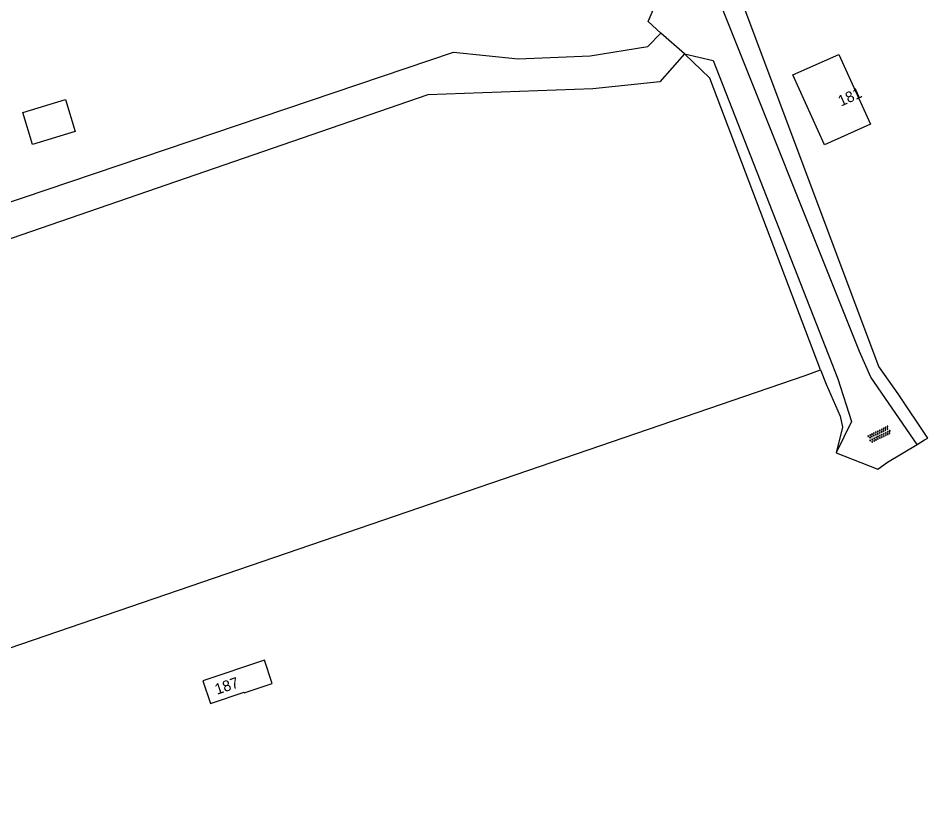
# Model space of a CAD drawing. Extents: x 126000 to 131009, y 393000 to 395500.
# Drawn here: x 129767.6 to 129851.5, y 394728 to 394800.4 of the extents above; entities that cross this region are included whole.
import ezdxf

# ---------------------------------------------------------------- set-up
doc = ezdxf.new("R2010")
doc.units = 0
for name, color, linetype in [('gg-afsc-hekwerk', 7, 'Continuous'), ('gg-anno-huisnummerreeks BGT', 7, 'Continuous'), ('gg-bbg-bijgebouw', 7, 'Continuous'), ('gg-bbg-hoofdgebouw', 7, 'Continuous'), ('gg-bbg-luifel en loopbrug', 7, 'Continuous'), ('gg-knt-onverhard', 7, 'Continuous'), ('gt-grn-groengrens', 7, 'Continuous'), ('gt-symb-overige verharding', 7, 'Continuous')]:
    doc.layers.add(name, color=color, linetype=linetype)

# ---------------------------------------------------------------- blocks, each defined once
blk = doc.blocks.new('gt0-OVH')
at = {"layer": 'gt-symb-overige verharding'}
for points in [[(-0.972, 0.298), (-0.967, 0.308), (-0.965, 0.319), (-0.966, 0.33), (-0.971, 0.34), (-0.978, 0.348), (-0.988, 0.353), (-0.999, 0.355), (-1.01, 0.354), (-1.02, 0.349), (-1.028, 0.342), (-1.033, 0.332), (-1.035, 0.321), (-1.034, 0.31), (-1.029, 0.3), (-1.022, 0.292), (-1.012, 0.287), (-1.001, 0.285), (-0.99, 0.286), (-0.98, 0.291)], [(-0.872, 0.106), (-0.867, 0.116), (-0.865, 0.126), (-0.866, 0.137), (-0.871, 0.147), (-0.878, 0.156), (-0.888, 0.161), (-0.899, 0.163), (-0.91, 0.162), (-0.92, 0.157), (-0.928, 0.15), (-0.933, 0.14), (-0.935, 0.129), (-0.934, 0.118), (-0.929, 0.108), (-0.922, 0.1), (-0.912, 0.095), (-0.901, 0.092), (-0.89, 0.094), (-0.88, 0.098)], [(-0.772, 0.298), (-0.767, 0.308), (-0.765, 0.319), (-0.766, 0.33), (-0.771, 0.34), (-0.778, 0.348), (-0.788, 0.353), (-0.799, 0.355), (-0.81, 0.354), (-0.82, 0.349), (-0.828, 0.342), (-0.833, 0.332), (-0.835, 0.321), (-0.834, 0.31), (-0.829, 0.3), (-0.822, 0.292), (-0.812, 0.287), (-0.801, 0.285), (-0.79, 0.286), (-0.78, 0.291)], [(-0.672, 0.106), (-0.667, 0.116), (-0.665, 0.126), (-0.666, 0.137), (-0.671, 0.147), (-0.678, 0.156), (-0.688, 0.161), (-0.699, 0.163), (-0.71, 0.162), (-0.72, 0.157), (-0.728, 0.15), (-0.733, 0.14), (-0.735, 0.129), (-0.734, 0.118), (-0.729, 0.108), (-0.722, 0.1), (-0.712, 0.095), (-0.701, 0.092), (-0.69, 0.094), (-0.68, 0.098)], [(-0.572, 0.298), (-0.567, 0.308), (-0.565, 0.319), (-0.566, 0.33), (-0.571, 0.34), (-0.578, 0.348), (-0.588, 0.353), (-0.599, 0.355), (-0.61, 0.354), (-0.62, 0.349), (-0.628, 0.342), (-0.633, 0.332), (-0.635, 0.321), (-0.634, 0.31), (-0.629, 0.3), (-0.622, 0.292), (-0.612, 0.287), (-0.601, 0.285), (-0.59, 0.286), (-0.58, 0.291)], [(-0.472, 0.106), (-0.467, 0.116), (-0.465, 0.126), (-0.466, 0.137), (-0.471, 0.147), (-0.478, 0.156), (-0.488, 0.161), (-0.499, 0.163), (-0.51, 0.162), (-0.52, 0.157), (-0.528, 0.15), (-0.533, 0.14), (-0.535, 0.129), (-0.534, 0.118), (-0.529, 0.108), (-0.522, 0.1), (-0.512, 0.095), (-0.501, 0.092), (-0.49, 0.094), (-0.48, 0.098)], [(-0.372, 0.298), (-0.367, 0.308), (-0.365, 0.319), (-0.366, 0.33), (-0.371, 0.34), (-0.378, 0.348), (-0.388, 0.353), (-0.399, 0.355), (-0.41, 0.354), (-0.42, 0.349), (-0.428, 0.342), (-0.433, 0.332), (-0.435, 0.321), (-0.434, 0.31), (-0.429, 0.3), (-0.422, 0.292), (-0.412, 0.287), (-0.401, 0.285), (-0.39, 0.286), (-0.38, 0.291)], [(-0.272, 0.106), (-0.267, 0.116), (-0.265, 0.126), (-0.266, 0.137), (-0.271, 0.147), (-0.278, 0.156), (-0.288, 0.161), (-0.299, 0.163), (-0.31, 0.162), (-0.32, 0.157), (-0.328, 0.15), (-0.333, 0.14), (-0.335, 0.129), (-0.334, 0.118), (-0.329, 0.108), (-0.322, 0.1), (-0.312, 0.095), (-0.301, 0.092), (-0.29, 0.094), (-0.28, 0.098)], [(-0.172, 0.298), (-0.167, 0.308), (-0.165, 0.319), (-0.166, 0.33), (-0.171, 0.34), (-0.178, 0.348), (-0.188, 0.353), (-0.199, 0.355), (-0.21, 0.354), (-0.22, 0.349), (-0.228, 0.342), (-0.233, 0.332), (-0.235, 0.321), (-0.234, 0.31), (-0.229, 0.3), (-0.222, 0.292), (-0.212, 0.287), (-0.201, 0.285), (-0.19, 0.286), (-0.18, 0.291)], [(-0.072, 0.106), (-0.067, 0.116), (-0.065, 0.126), (-0.066, 0.137), (-0.071, 0.147), (-0.078, 0.156), (-0.088, 0.161), (-0.099, 0.163), (-0.11, 0.162), (-0.12, 0.157), (-0.128, 0.15), (-0.133, 0.14), (-0.135, 0.129), (-0.134, 0.118), (-0.129, 0.108), (-0.122, 0.1), (-0.112, 0.095), (-0.101, 0.092), (-0.09, 0.094), (-0.08, 0.098)], [(0.028, 0.298), (0.033, 0.308), (0.035, 0.319), (0.034, 0.33), (0.029, 0.34), (0.022, 0.348), (0.012, 0.353), (0.001, 0.355), (-0.01, 0.354), (-0.02, 0.349), (-0.028, 0.342), (-0.033, 0.332), (-0.035, 0.321), (-0.034, 0.31), (-0.029, 0.3), (-0.022, 0.292), (-0.012, 0.287), (-0.001, 0.285), (0.01, 0.286), (0.02, 0.291)], [(0.128, 0.106), (0.133, 0.116), (0.135, 0.126), (0.134, 0.137), (0.129, 0.147), (0.122, 0.156), (0.112, 0.161), (0.101, 0.163), (0.09, 0.162), (0.08, 0.157), (0.072, 0.15), (0.067, 0.14), (0.065, 0.129), (0.066, 0.118), (0.071, 0.108), (0.078, 0.1), (0.088, 0.095), (0.099, 0.092), (0.11, 0.094), (0.12, 0.098)], [(0.228, 0.298), (0.233, 0.308), (0.235, 0.319), (0.234, 0.33), (0.229, 0.34), (0.222, 0.348), (0.212, 0.353), (0.201, 0.355), (0.19, 0.354), (0.18, 0.349), (0.172, 0.342), (0.167, 0.332), (0.165, 0.321), (0.166, 0.31), (0.171, 0.3), (0.178, 0.292), (0.188, 0.287), (0.199, 0.285), (0.21, 0.286), (0.22, 0.291)], [(0.328, 0.106), (0.333, 0.116), (0.335, 0.126), (0.334, 0.137), (0.329, 0.147), (0.322, 0.156), (0.312, 0.161), (0.301, 0.163), (0.29, 0.162), (0.28, 0.157), (0.272, 0.15), (0.267, 0.14), (0.265, 0.129), (0.266, 0.118), (0.271, 0.108), (0.278, 0.1), (0.288, 0.095), (0.299, 0.092), (0.31, 0.094), (0.32, 0.098)], [(0.428, 0.298), (0.433, 0.308), (0.435, 0.319), (0.434, 0.33), (0.429, 0.34), (0.422, 0.348), (0.412, 0.353), (0.401, 0.355), (0.39, 0.354), (0.38, 0.349), (0.372, 0.342), (0.367, 0.332), (0.365, 0.321), (0.366, 0.31), (0.371, 0.3), (0.378, 0.292), (0.388, 0.287), (0.399, 0.285), (0.41, 0.286), (0.42, 0.291)], [(0.528, 0.106), (0.533, 0.116), (0.535, 0.126), (0.534, 0.137), (0.529, 0.147), (0.522, 0.156), (0.512, 0.161), (0.501, 0.163), (0.49, 0.162), (0.48, 0.157), (0.472, 0.15), (0.467, 0.14), (0.465, 0.129), (0.466, 0.118), (0.471, 0.108), (0.478, 0.1), (0.488, 0.095), (0.499, 0.092), (0.51, 0.094), (0.52, 0.098)], [(0.628, 0.298), (0.633, 0.308), (0.635, 0.319), (0.634, 0.33), (0.629, 0.34), (0.622, 0.348), (0.612, 0.353), (0.601, 0.355), (0.59, 0.354), (0.58, 0.349), (0.572, 0.342), (0.567, 0.332), (0.565, 0.321), (0.566, 0.31), (0.571, 0.3), (0.578, 0.292), (0.588, 0.287), (0.599, 0.285), (0.61, 0.286), (0.62, 0.291)], [(0.728, 0.106), (0.733, 0.116), (0.735, 0.126), (0.734, 0.137), (0.729, 0.147), (0.722, 0.156), (0.712, 0.161), (0.701, 0.163), (0.69, 0.162), (0.68, 0.157), (0.672, 0.15), (0.667, 0.14), (0.665, 0.129), (0.666, 0.118), (0.671, 0.108), (0.678, 0.1), (0.688, 0.095), (0.699, 0.092), (0.71, 0.094), (0.72, 0.098)], [(0.828, 0.298), (0.833, 0.308), (0.835, 0.319), (0.834, 0.33), (0.829, 0.34), (0.822, 0.348), (0.812, 0.353), (0.801, 0.355), (0.79, 0.354), (0.78, 0.349), (0.772, 0.342), (0.767, 0.332), (0.765, 0.321), (0.766, 0.31), (0.771, 0.3), (0.778, 0.292), (0.788, 0.287), (0.799, 0.285), (0.81, 0.286), (0.82, 0.291)], [(0.928, 0.106), (0.933, 0.116), (0.935, 0.126), (0.934, 0.137), (0.929, 0.147), (0.922, 0.156), (0.912, 0.161), (0.901, 0.163), (0.89, 0.162), (0.88, 0.157), (0.872, 0.15), (0.867, 0.14), (0.865, 0.129), (0.866, 0.118), (0.871, 0.108), (0.878, 0.1), (0.888, 0.095), (0.899, 0.092), (0.91, 0.094), (0.92, 0.098)], [(1.028, 0.298), (1.033, 0.308), (1.035, 0.319), (1.034, 0.33), (1.029, 0.34), (1.022, 0.348), (1.012, 0.353), (1.001, 0.355), (0.99, 0.354), (0.98, 0.349), (0.972, 0.342), (0.967, 0.332), (0.965, 0.321), (0.966, 0.31), (0.971, 0.3), (0.978, 0.292), (0.988, 0.287), (0.999, 0.285), (1.01, 0.286), (1.02, 0.291)], [(-0.972, -0.142), (-0.967, -0.132), (-0.965, -0.121), (-0.966, -0.11), (-0.971, -0.1), (-0.978, -0.092), (-0.988, -0.087), (-0.999, -0.085), (-1.01, -0.086), (-1.02, -0.091), (-1.028, -0.098), (-1.033, -0.108), (-1.035, -0.119), (-1.034, -0.13), (-1.029, -0.14), (-1.022, -0.148), (-1.012, -0.153), (-1.001, -0.155), (-0.99, -0.154), (-0.98, -0.149)], [(-0.872, -0.334), (-0.867, -0.324), (-0.865, -0.314), (-0.866, -0.303), (-0.871, -0.293), (-0.878, -0.284), (-0.888, -0.279), (-0.899, -0.277), (-0.91, -0.278), (-0.92, -0.283), (-0.928, -0.29), (-0.933, -0.3), (-0.935, -0.311), (-0.934, -0.322), (-0.929, -0.332), (-0.922, -0.34), (-0.912, -0.345), (-0.901, -0.348), (-0.89, -0.346), (-0.88, -0.342)], [(-0.772, -0.142), (-0.767, -0.132), (-0.765, -0.121), (-0.766, -0.11), (-0.771, -0.1), (-0.778, -0.092), (-0.788, -0.087), (-0.799, -0.085), (-0.81, -0.086), (-0.82, -0.091), (-0.828, -0.098), (-0.833, -0.108), (-0.835, -0.119), (-0.834, -0.13), (-0.829, -0.14), (-0.822, -0.148), (-0.812, -0.153), (-0.801, -0.155), (-0.79, -0.154), (-0.78, -0.149)], [(-0.672, -0.334), (-0.667, -0.324), (-0.665, -0.314), (-0.666, -0.303), (-0.671, -0.293), (-0.678, -0.284), (-0.688, -0.279), (-0.699, -0.277), (-0.71, -0.278), (-0.72, -0.283), (-0.728, -0.29), (-0.733, -0.3), (-0.735, -0.311), (-0.734, -0.322), (-0.729, -0.332), (-0.722, -0.34), (-0.712, -0.345), (-0.701, -0.348), (-0.69, -0.346), (-0.68, -0.342)], [(-0.572, -0.142), (-0.567, -0.132), (-0.565, -0.121), (-0.566, -0.11), (-0.571, -0.1), (-0.578, -0.092), (-0.588, -0.087), (-0.599, -0.085), (-0.61, -0.086), (-0.62, -0.091), (-0.628, -0.098), (-0.633, -0.108), (-0.635, -0.119), (-0.634, -0.13), (-0.629, -0.14), (-0.622, -0.148), (-0.612, -0.153), (-0.601, -0.155), (-0.59, -0.154), (-0.58, -0.149)], [(-0.472, -0.334), (-0.467, -0.324), (-0.465, -0.314), (-0.466, -0.303), (-0.471, -0.293), (-0.478, -0.284), (-0.488, -0.279), (-0.499, -0.277), (-0.51, -0.278), (-0.52, -0.283), (-0.528, -0.29), (-0.533, -0.3), (-0.535, -0.311), (-0.534, -0.322), (-0.529, -0.332), (-0.522, -0.34), (-0.512, -0.345), (-0.501, -0.348), (-0.49, -0.346), (-0.48, -0.342)], [(-0.372, -0.142), (-0.367, -0.132), (-0.365, -0.121), (-0.366, -0.11), (-0.371, -0.1), (-0.378, -0.092), (-0.388, -0.087), (-0.399, -0.085), (-0.41, -0.086), (-0.42, -0.091), (-0.428, -0.098), (-0.433, -0.108), (-0.435, -0.119), (-0.434, -0.13), (-0.429, -0.14), (-0.422, -0.148), (-0.412, -0.153), (-0.401, -0.155), (-0.39, -0.154), (-0.38, -0.149)], [(-0.272, -0.334), (-0.267, -0.324), (-0.265, -0.314), (-0.266, -0.303), (-0.271, -0.293), (-0.278, -0.284), (-0.288, -0.279), (-0.299, -0.277), (-0.31, -0.278), (-0.32, -0.283), (-0.328, -0.29), (-0.333, -0.3), (-0.335, -0.311), (-0.334, -0.322), (-0.329, -0.332), (-0.322, -0.34), (-0.312, -0.345), (-0.301, -0.348), (-0.29, -0.346), (-0.28, -0.342)], [(-0.172, -0.142), (-0.167, -0.132), (-0.165, -0.121), (-0.166, -0.11), (-0.171, -0.1), (-0.178, -0.092), (-0.188, -0.087), (-0.199, -0.085), (-0.21, -0.086), (-0.22, -0.091), (-0.228, -0.098), (-0.233, -0.108), (-0.235, -0.119), (-0.234, -0.13), (-0.229, -0.14), (-0.222, -0.148), (-0.212, -0.153), (-0.201, -0.155), (-0.19, -0.154), (-0.18, -0.149)], [(-0.072, -0.334), (-0.067, -0.324), (-0.065, -0.314), (-0.066, -0.303), (-0.071, -0.293), (-0.078, -0.284), (-0.088, -0.279), (-0.099, -0.277), (-0.11, -0.278), (-0.12, -0.283), (-0.128, -0.29), (-0.133, -0.3), (-0.135, -0.311), (-0.134, -0.322), (-0.129, -0.332), (-0.122, -0.34), (-0.112, -0.345), (-0.101, -0.348), (-0.09, -0.346), (-0.08, -0.342)], [(0.028, -0.142), (0.033, -0.132), (0.035, -0.121), (0.034, -0.11), (0.029, -0.1), (0.022, -0.092), (0.012, -0.087), (0.001, -0.085), (-0.01, -0.086), (-0.02, -0.091), (-0.028, -0.098), (-0.033, -0.108), (-0.035, -0.119), (-0.034, -0.13), (-0.029, -0.14), (-0.022, -0.148), (-0.012, -0.153), (-0.001, -0.155), (0.01, -0.154), (0.02, -0.149)], [(0.128, -0.334), (0.133, -0.324), (0.135, -0.314), (0.134, -0.303), (0.129, -0.293), (0.122, -0.284), (0.112, -0.279), (0.101, -0.277), (0.09, -0.278), (0.08, -0.283), (0.072, -0.29), (0.067, -0.3), (0.065, -0.311), (0.066, -0.322), (0.071, -0.332), (0.078, -0.34), (0.088, -0.345), (0.099, -0.348), (0.11, -0.346), (0.12, -0.342)], [(0.228, -0.142), (0.233, -0.132), (0.235, -0.121), (0.234, -0.11), (0.229, -0.1), (0.222, -0.092), (0.212, -0.087), (0.201, -0.085), (0.19, -0.086), (0.18, -0.091), (0.172, -0.098), (0.167, -0.108), (0.165, -0.119), (0.166, -0.13), (0.171, -0.14), (0.178, -0.148), (0.188, -0.153), (0.199, -0.155), (0.21, -0.154), (0.22, -0.149)], [(0.328, -0.334), (0.333, -0.324), (0.335, -0.314), (0.334, -0.303), (0.329, -0.293), (0.322, -0.284), (0.312, -0.279), (0.301, -0.277), (0.29, -0.278), (0.28, -0.283), (0.272, -0.29), (0.267, -0.3), (0.265, -0.311), (0.266, -0.322), (0.271, -0.332), (0.278, -0.34), (0.288, -0.345), (0.299, -0.348), (0.31, -0.346), (0.32, -0.342)], [(0.428, -0.142), (0.433, -0.132), (0.435, -0.121), (0.434, -0.11), (0.429, -0.1), (0.422, -0.092), (0.412, -0.087), (0.401, -0.085), (0.39, -0.086), (0.38, -0.091), (0.372, -0.098), (0.367, -0.108), (0.365, -0.119), (0.366, -0.13), (0.371, -0.14), (0.378, -0.148), (0.388, -0.153), (0.399, -0.155), (0.41, -0.154), (0.42, -0.149)], [(0.528, -0.334), (0.533, -0.324), (0.535, -0.314), (0.534, -0.303), (0.529, -0.293), (0.522, -0.284), (0.512, -0.279), (0.501, -0.277), (0.49, -0.278), (0.48, -0.283), (0.472, -0.29), (0.467, -0.3), (0.465, -0.311), (0.466, -0.322), (0.471, -0.332), (0.478, -0.34), (0.488, -0.345), (0.499, -0.348), (0.51, -0.346), (0.52, -0.342)], [(0.628, -0.142), (0.633, -0.132), (0.635, -0.121), (0.634, -0.11), (0.629, -0.1), (0.622, -0.092), (0.612, -0.087), (0.601, -0.085), (0.59, -0.086), (0.58, -0.091), (0.572, -0.098), (0.567, -0.108), (0.565, -0.119), (0.566, -0.13), (0.571, -0.14), (0.578, -0.148), (0.588, -0.153), (0.599, -0.155), (0.61, -0.154), (0.62, -0.149)], [(0.728, -0.334), (0.733, -0.324), (0.735, -0.314), (0.734, -0.303), (0.729, -0.293), (0.722, -0.284), (0.712, -0.279), (0.701, -0.277), (0.69, -0.278), (0.68, -0.283), (0.672, -0.29), (0.667, -0.3), (0.665, -0.311), (0.666, -0.322), (0.671, -0.332), (0.678, -0.34), (0.688, -0.345), (0.699, -0.348), (0.71, -0.346), (0.72, -0.342)], [(0.828, -0.142), (0.833, -0.132), (0.835, -0.121), (0.834, -0.11), (0.829, -0.1), (0.822, -0.092), (0.812, -0.087), (0.801, -0.085), (0.79, -0.086), (0.78, -0.091), (0.772, -0.098), (0.767, -0.108), (0.765, -0.119), (0.766, -0.13), (0.771, -0.14), (0.778, -0.148), (0.788, -0.153), (0.799, -0.155), (0.81, -0.154), (0.82, -0.149)], [(0.928, -0.334), (0.933, -0.324), (0.935, -0.314), (0.934, -0.303), (0.929, -0.293), (0.922, -0.284), (0.912, -0.279), (0.901, -0.277), (0.89, -0.278), (0.88, -0.283), (0.872, -0.29), (0.867, -0.3), (0.865, -0.311), (0.866, -0.322), (0.871, -0.332), (0.878, -0.34), (0.888, -0.345), (0.899, -0.348), (0.91, -0.346), (0.92, -0.342)], [(1.028, -0.142), (1.033, -0.132), (1.035, -0.121), (1.034, -0.11), (1.029, -0.1), (1.022, -0.092), (1.012, -0.087), (1.001, -0.085), (0.99, -0.086), (0.98, -0.091), (0.972, -0.098), (0.967, -0.108), (0.965, -0.119), (0.966, -0.13), (0.971, -0.14), (0.978, -0.148), (0.988, -0.153), (0.999, -0.155), (1.01, -0.154), (1.02, -0.149)]]:
    blk.add_lwpolyline(points, close=True, dxfattribs=at)

msp = doc.modelspace()

# ---------------------------------------------------------------- linework, layer by layer
at = {"layer": 'gg-afsc-hekwerk'}
msp.add_line((129829.078, 394797.09), (129826.898, 394799.014), dxfattribs=at)
for points in [[(129850.538, 394761.065), (129851.227, 394761.481), (129851.526, 394761.642), (129848.803, 394765.728), (129847.011, 394768.252), (129834.852, 394800.622), (129819.824, 394841.444), (129819.117, 394850.871), (129822.745, 394859.253), (129830.023, 394860.535)], [(129826.898, 394799.014), (129825.704, 394800.068), (129827.428, 394804.109), (129827.574, 394804.267)], [(129841.636, 394767.964), (129831.396, 394794.863), (129829.078, 394797.09)], [(129841.636, 394767.964), (129842.14, 394766.641), (129843.448, 394763.684), (129843.66, 394762.652), (129843.055, 394760.3)], [(129843.055, 394760.3), (129846.928, 394758.794), (129847.806, 394759.418), (129850.538, 394761.065)]]:
    msp.add_lwpolyline(points, dxfattribs=at)
at = {"layer": 'gg-bbg-bijgebouw'}
msp.add_lwpolyline([(129839.082, 394795.153), (129843.316, 394797.047), (129846.226, 394790.601), (129841.992, 394788.707), (129839.082, 394795.153)], dxfattribs=at)
at = {"layer": 'gg-bbg-hoofdgebouw'}
msp.add_lwpolyline([(129784.636, 394739.265), (129785.334, 394737.17), (129788.423, 394738.212), (129788.445, 394738.147), (129791.027, 394739.015), (129790.303, 394741.169), (129784.636, 394739.265)], dxfattribs=at)
at = {"layer": 'gg-bbg-luifel en loopbrug'}
msp.add_lwpolyline([(129768.015, 394791.697), (129771.949, 394792.897), (129772.85, 394789.924), (129768.916, 394788.733), (129768.015, 394791.697)], dxfattribs=at)
at = {"layer": 'gg-knt-onverhard'}
for points in [[(129850.538, 394761.065), (129846.255, 394767.263), (129845.237, 394769.644), (129831.609, 394803.753), (129818.3, 394840.823), (129817.417, 394846.779), (129817.853, 394851.488), (129819.318, 394856.302), (129821.548, 394860.242), (129825.11, 394861.978)], [(129750.944, 394773.617), (129759.119, 394780.822), (129807.761, 394797.246), (129813.716, 394796.65), (129820.375, 394796.921), (129825.695, 394797.776), (129826.898, 394799.014)], [(129829.078, 394797.09), (129826.808, 394794.526), (129820.621, 394793.876), (129805.401, 394793.318), (129762.435, 394778.541), (129759.535, 394776.838), (129756.596, 394774.145), (129752.946, 394770.276), (129754.918, 394764.418), (129747.509, 394761.924), (129746.74, 394764.208), (129744.456, 394763.439), (129743.007, 394766.615), (129732.379, 394764.87), (129728.584, 394764.247), (129716.408, 394765.737), (129678.133, 394752.844), (129676.848, 394756.66), (129714.989, 394769.507), (129731.459, 394767.579), (129749.341, 394771.564), (129750.944, 394773.617)], [(129829.078, 394797.09), (129831.716, 394796.497), (129843.21, 394767.12), (129844.492, 394763.18), (129843.055, 394760.3)]]:
    msp.add_lwpolyline(points, dxfattribs=at)
at = {"layer": 'gt-grn-groengrens'}
for p, q in [((129840.212, 394767.422), (129841.636, 394767.964)), ((129655.308, 394704.141), (129840.212, 394767.422))]:
    msp.add_line(p, q, dxfattribs=at)

# ---------------------------------------------------------------- block references
at = {"layer": 'gt-symb-overige verharding', "rotation": 26.103824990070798}
msp.add_blockref('gt0-OVH', (129847.056, 394761.988), dxfattribs=at)

# ---------------------------------------------------------------- texts
at = {"layer": 'gg-anno-huisnummerreeks BGT'}
for s, rotation, p in [('181', 24.3, (129843.514, 394792.225)), ('187', 18.6, (129785.927, 394737.972))]:
    msp.add_text(s, height=1, rotation=rotation, dxfattribs=at).set_placement(p)

doc.saveas('drawing.dxf')
